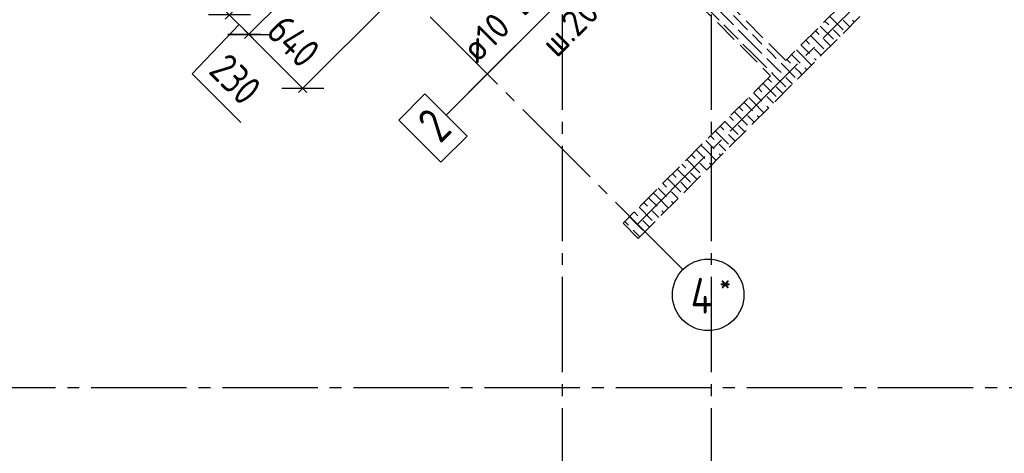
# Model space of a CAD drawing. Header units: millimetres. Extents: x 40580 to 1930067, y -240640 to 81020.
# Tile 557 of 656: x 1351510 to 1359770, y -230905 to -227267. Entities that reach past the tile are written whole.
import ezdxf

# ---------------------------------------------------------------- set-up
doc = ezdxf.new("R2010")
doc.units = ezdxf.units.MM
for name, pattern in [('______2', [270, 200, -70]), ('______5', [1100, 800, -100, 100, -100]), ('CENTER', [2, 1.25, -0.25, 0.25, -0.25])]:
    doc.linetypes.add(name, pattern=pattern)
doc.layers.add('ЖБ Стена верхний уровень', color=7, linetype='______2', true_color=0x656565)
doc.layers.add('ОСИ', color=7, linetype='CENTER', lineweight=15)
doc.layers.add('Позиционная метка номер позиции', color=7, linetype='Continuous', lineweight=13)
doc.layers.add('Тонкие', color=7, linetype='Continuous')
doc.styles.add('GOST 2.304', font='isocpeur.ttf', dxfattribs={"width": 0.8})
doc.styles.add('GOST 2.304-81', font='txt')
doc.styles.add('ISOCPEUR', font='isocpeur.ttf')
doc.dimstyles.new('СПДС', dxfattribs={"dimscale": 125, "dimtxt": 250, "dimasz": 250, "dimexe": 50, "dimexo": 10, "dimgap": 100, "dimtad": 1, "dimdec": 0, "dimtxsty": 'GOST 2.304-81', "dimblk": 'OBLIQUE', "dimcen": 250, "dimdle": 50, "dimadec": 0, "dimazin": 2, "dimtfac": 0.75, "dimtdec": 0, "dimtmove": 1, "dimatfit": 3, "dimfxl": 1, "dimtfill": 1, "dimtolj": 1, "dimarcsym": 1})

# ---------------------------------------------------------------- blocks, each defined once
blk = doc.blocks.new('_OBLIQUE')
at = {"color": 0, "linetype": 'ByBlock'}
blk.add_line((-0.5, -0.5), (0.5, 0.5), dxfattribs=at)
blk = doc.blocks.new('*D17470')
at = {"layer": 'Defpoints', "color": 0}
for p in [(1354771.7, -226050.4), (1354789.4, -226937.8), (1353884.3, -227842.9)]:
    blk.add_point(p, dxfattribs=at)
at = {"layer": 'Тонкие', "color": 0, "lineweight": -2}
for p, q in [((1354764.6, -226057.5), (1353396.4, -227425.7)), ((1354782.3, -226944.9), (1353849, -227878.2)), ((1353396.4, -227355), (1353919.7, -227878.2))]:
    blk.add_line(p, q, dxfattribs=at)
at = {"layer": 'Тонкие', "color": 0, "lineweight": -2, "xscale": 250, "yscale": 250, "zscale": 250}
for p, rotation in [((1353431.8, -227390.3), 134.9999999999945), ((1353884.3, -227842.9), 314.9999999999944)]:
    blk.add_blockref('_OBLIQUE', p, dxfattribs=dict(at, rotation=rotation))
at = {"layer": 'Тонкие', "color": 0, "insert": (1353806.6, -227446.9), "char_height": 250, "attachment_point": 5, "rotation": 315, "style": 'GOST 2.304', "bg_fill": 3, "box_fill_scale": 1.1, "bg_fill_color": 256, "bg_fill_true_color": 13158600, "bg_fill_transparency": 0}
blk.add_mtext('\\A1;640', dxfattribs=at)
blk = doc.blocks.new('*D17471')
at = {"layer": 'Defpoints', "color": 0}
for p in [(1354771.7, -226050.4), (1354223.7, -226273.2), (1353431.8, -227390.3)]:
    blk.add_point(p, dxfattribs=at)
at = {"layer": 'Тонкие', "color": 0, "lineweight": -2}
for p, q in [((1354764.6, -226057.5), (1353396.4, -227425.7)), ((1354216.7, -226280.3), (1353233.8, -227263.1)), ((1353233.8, -227192.4), (1353467.1, -227425.7)), ((1352955.5, -227720.4), (1353350.5, -227309)), ((1353365.7, -228130.5), (1352955.5, -227720.4))]:
    blk.add_line(p, q, dxfattribs=at)
at = {"layer": 'Тонкие', "color": 0, "lineweight": -2, "xscale": 250, "yscale": 250, "zscale": 250}
for p, rotation in [((1353269.2, -227227.7), 134.9999999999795), ((1353431.8, -227390.3), 314.9999999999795)]:
    blk.add_blockref('_OBLIQUE', p, dxfattribs=dict(at, rotation=rotation))
at = {"layer": 'Тонкие', "color": 0, "insert": (1353319.7, -227766.4), "char_height": 250, "attachment_point": 5, "rotation": 315, "style": 'GOST 2.304', "bg_fill": 3, "box_fill_scale": 1.1, "bg_fill_color": 256, "bg_fill_true_color": 13158600, "bg_fill_transparency": 0}
blk.add_mtext('\\A1;230', dxfattribs=at)

msp = doc.modelspace()

# ---------------------------------------------------------------- linework, layer by layer
at = {"color": 7, "linetype": 'Continuous', "lineweight": 13, "transparency": 33554687}
msp.add_line((1356641.9, -226511.3), (1355275.8, -227877.5), dxfattribs=at)
at = {"layer": 'ЖБ Стена верхний уровень', "color": 251, "linetype": '______2', "lineweight": -3, "true_color": 0x656565, "transparency": 33554687}
for p, q in [((1362786.8, -222758.8), (1357936, -227609.6)), ((1356698.6, -229101.6), (1362914, -222886.1)), ((1357936, -227609.6), (1356154.1, -225827.7)), ((1356026.8, -225955), (1357808.7, -227736.9)), ((1357808.7, -227736.9), (1356571.3, -228974.3)), ((1356571.3, -228974.3), (1356698.6, -229101.6))]:
    msp.add_line(p, q, dxfattribs=at)
at = {"layer": 'ЖБ Стена верхний уровень', "color": 9, "linetype": 'Continuous', "lineweight": -3, "true_color": 0xc7c7c7, "transparency": 33554687}
for p, q in [((1357256.8, -227151.5), (1357376.8, -227271.5)), ((1357376.8, -227191.5), (1357496.8, -227311.5)), ((1357496.8, -227231.5), (1357616.8, -227351.5)), ((1357416.8, -227311.5), (1357536.8, -227431.5)), ((1358225.4, -227320.2), (1358336.8, -227431.5)), ((1358265.4, -227280.2), (1358296.8, -227311.5)), ((1358305.4, -227240.2), (1358416.8, -227351.5)), ((1358456.8, -227311.5), (1358416.8, -227271.5)), ((1358472.7, -227327.5), (1358456.8, -227311.5)), ((1358496.8, -227271.5), (1358512.7, -227287.5)), ((1357656.8, -227471.5), (1357536.8, -227351.5)), ((1357656.8, -227391.5), (1357736.8, -227471.5)), ((1358145.4, -227400.2), (1358256.8, -227511.5)), ((1358185.4, -227360.2), (1358216.8, -227391.5)), ((1358392.7, -227407.5), (1358336.8, -227351.5)), ((1357576.8, -227471.5), (1357656.8, -227551.5)), ((1357656.8, -227471.5), (1357736.8, -227551.5)), ((1358065.4, -227480.2), (1358136.8, -227551.5)), ((1358105.4, -227440.2), (1358136.8, -227471.5)), ((1358312.7, -227487.5), (1358256.8, -227431.5)), ((1357656.8, -227551.5), (1357776.8, -227671.5)), ((1357816.8, -227551.5), (1357776.8, -227511.5)), ((1357856.8, -227591.5), (1357816.8, -227551.5)), ((1357985.4, -227560.2), (1358056.8, -227631.5)), ((1358025.4, -227520.2), (1358056.8, -227551.5)), ((1358056.8, -227551.5), (1358152.7, -227647.5)), ((1358216.8, -227551.5), (1358176.8, -227511.5)), ((1358232.7, -227567.5), (1358216.8, -227551.5)), ((1357776.8, -227591.5), (1357865.4, -227680.2)), ((1357896.8, -227631.5), (1357905.4, -227640.2)), ((1357905.4, -227640.2), (1358016.8, -227751.5)), ((1357945.4, -227600.2), (1357976.8, -227631.5)), ((1358176.8, -227591.5), (1358192.7, -227607.5)), ((1357816.8, -227711.5), (1357825.4, -227720.2)), ((1357825.4, -227720.2), (1357936.8, -227831.5)), ((1357865.4, -227680.2), (1357896.8, -227711.5)), ((1358056.8, -227711.5), (1358016.8, -227671.5)), ((1358072.7, -227727.5), (1358056.8, -227711.5)), ((1358096.8, -227671.5), (1358112.7, -227687.5)), ((1357745.4, -227800.2), (1357856.8, -227911.5)), ((1357785.4, -227760.2), (1357816.8, -227791.5)), ((1357992.7, -227807.5), (1357936.8, -227751.5)), ((1357665.4, -227880.2), (1357736.8, -227951.5)), ((1357705.4, -227840.2), (1357736.8, -227871.5)), ((1357912.7, -227887.5), (1357856.8, -227831.5)), ((1357585.4, -227960.2), (1357656.8, -228031.5)), ((1357625.4, -227920.2), (1357656.8, -227951.5)), ((1357656.8, -227951.5), (1357752.7, -228047.5)), ((1357816.8, -227951.5), (1357776.8, -227911.5)), ((1357832.7, -227967.5), (1357816.8, -227951.5)), ((1357505.4, -228040.2), (1357616.8, -228151.5)), ((1357545.4, -228000.2), (1357576.8, -228031.5)), ((1357776.8, -227991.5), (1357792.7, -228007.5)), ((1357425.4, -228120.2), (1357536.8, -228231.5)), ((1357465.4, -228080.2), (1357496.8, -228111.5)), ((1357656.8, -228111.5), (1357616.8, -228071.5)), ((1357672.7, -228127.5), (1357656.8, -228111.5)), ((1357696.8, -228071.5), (1357712.7, -228087.5)), ((1357345.4, -228200.2), (1357456.8, -228311.5)), ((1357385.4, -228160.2), (1357416.8, -228191.5)), ((1357592.7, -228207.5), (1357536.8, -228151.5)), ((1357265.4, -228280.2), (1357336.8, -228351.5)), ((1357305.4, -228240.2), (1357336.8, -228271.5)), ((1357416.8, -228351.5), (1357376.8, -228311.5)), ((1357512.7, -228287.5), (1357456.8, -228231.5)), ((1357185.4, -228360.2), (1357256.8, -228431.5)), ((1357225.4, -228320.2), (1357256.8, -228351.5)), ((1357256.8, -228351.5), (1357352.7, -228447.5)), ((1357376.8, -228391.5), (1357392.7, -228407.5)), ((1357432.7, -228367.5), (1357416.8, -228351.5)), ((1357105.4, -228440.2), (1357216.8, -228551.5)), ((1357145.4, -228400.2), (1357176.8, -228431.5)), ((1357256.8, -228511.5), (1357216.8, -228471.5)), ((1357296.8, -228471.5), (1357312.7, -228487.5)), ((1356985.4, -228560.2), (1357016.8, -228591.5)), ((1357025.4, -228520.2), (1357136.8, -228631.5)), ((1357065.4, -228480.2), (1357096.8, -228511.5)), ((1357192.7, -228607.5), (1357136.8, -228551.5)), ((1357272.7, -228527.5), (1357256.8, -228511.5)), ((1356905.4, -228640.2), (1356936.8, -228671.5)), ((1356945.4, -228600.2), (1357056.8, -228711.5)), ((1357112.7, -228687.5), (1357056.8, -228631.5)), ((1356825.4, -228720.2), (1356856.8, -228751.5)), ((1356865.4, -228680.2), (1356936.8, -228751.5)), ((1357016.8, -228751.5), (1356976.8, -228711.5)), ((1356745.4, -228800.2), (1356776.8, -228831.5)), ((1356785.4, -228760.2), (1356856.8, -228831.5)), ((1356856.8, -228751.5), (1356952.7, -228847.5)), ((1356976.8, -228791.5), (1356992.7, -228807.5)), ((1357032.7, -228767.5), (1357016.8, -228751.5)), ((1356665.4, -228880.2), (1356696.8, -228911.5)), ((1356705.4, -228840.2), (1356816.8, -228951.5)), ((1356856.8, -228911.5), (1356816.8, -228871.5)), ((1356896.8, -228871.5), (1356912.7, -228887.5)), ((1356585.4, -228960.2), (1356616.8, -228991.5)), ((1356625.4, -228920.2), (1356736.8, -229031.5)), ((1356792.7, -229007.5), (1356736.8, -228951.5)), ((1356872.7, -228927.5), (1356856.8, -228911.5)), ((1356712.7, -229087.5), (1356656.8, -229031.5))]:
    msp.add_line(p, q, dxfattribs=at)
at = {"layer": 'ОСИ', "color": 8, "linetype": '______5', "lineweight": -3, "transparency": 33554687}
for p, q in [((1356059.8, -198624.7), (1356059.8, -232064.6)), ((1357309.8, -198624.7), (1357309.8, -232064.6)), ((1356691.5, -228981.4), (1363389.8, -222283.1)), ((1363909.8, -230354.6), (1347581.5, -230354.6))]:
    msp.add_line(p, q, dxfattribs=at)
at = {"layer": 'ОСИ', "color": 7, "linetype": 'Continuous', "lineweight": -3, "transparency": 33554687}
msp.add_circle((1357285.7, -229575.6), 300, dxfattribs=at)
at = {"layer": 'Позиционная метка номер позиции', "color": 7, "linetype": 'Continuous', "lineweight": 13, "transparency": 33554687}
msp.add_lwpolyline([(1356085.2, -225500.7), (1356641.9, -226511.3), (1355086.3, -228067)], dxfattribs=at)

# ---------------------------------------------------------------- texts
at = {"color": 7, "linetype": 'Continuous', "lineweight": 13, "transparency": 33554687, "attachment_point": 9, "rotation": 45, "style": 'ISOCPEUR'}
for s, insert, char_height, width in [('\\W0.96;ø10 L=930mm ', (1356544.8, -226442.5), 220, 1997.586), ('\\W0.95;ш.200 ', (1356490.3, -227119.2), 220, 962.821), ('\\W0.78;2', (1355149.9, -228201.3), 300, 326.834)]:
    msp.add_mtext(s, dxfattribs=dict(at, insert=insert, char_height=char_height, width=width))
at = {"layer": 'ОСИ', "color": 7, "linetype": 'Continuous', "lineweight": 25, "transparency": 33554687, "attachment_point": 7, "style": 'ISOCPEUR'}
for s, insert, char_height, width in [('\\W0.80;*', (1357379.2, -229558.1), 180, 215.891), ('\\W0.80;4', (1357139.2, -229733.1), 300, 359.83)]:
    msp.add_mtext(s, dxfattribs=dict(at, insert=insert, char_height=char_height, width=width))

# ---------------------------------------------------------------- dimensions: what is measured, and where the dimension line sits
at = {"layer": 'Тонкие'}
dim = msp.add_linear_dim(base=(1353884.3, -227842.9), p1=(1354771.7, -226050.4), p2=(1354789.4, -226937.8), angle=315, dimstyle='СПДС', override={"dimscale": 1, "dimtxsty": 'GOST 2.304'}, dxfattribs=at)
dim.commit()
dim.dimension.update_dxf_attribs({"geometry": '*D17470', "text_midpoint": (1353647.5, -227606), "dimtype": 160})

# ---------------------------------------------------------------- next in the draw order: dimensions: what is measured, and where the dimension line sits
dim = msp.add_linear_dim(base=(1353431.8, -227390.3), p1=(1354223.7, -226273.2), p2=(1354771.7, -226050.4), angle=315, dimstyle='СПДС', override={"dimscale": 1, "dimtxsty": 'GOST 2.304'}, dxfattribs=at)
dim.commit()
dim.dimension.update_dxf_attribs({"geometry": '*D17471', "text_midpoint": (1353026.3, -227791.1), "dimtype": 160})

# ---------------------------------------------------------------- next in the draw order: linework, layer by layer
at = {"color": 7, "linetype": 'Continuous', "lineweight": 25, "transparency": 33554687}
msp.add_lwpolyline([(1355263, -228243.7), (1355043.8, -228462.9), (1354690.3, -228109.4), (1354909.5, -227890.2), (1355263, -228243.7)], dxfattribs=at)
at = {"layer": 'ОСИ', "color": 8, "linetype": '______5', "lineweight": -3, "transparency": 33554687}
msp.add_line((1357073.6, -229363.5), (1351791.2, -224081.1), dxfattribs=at)

doc.saveas('drawing.dxf')
